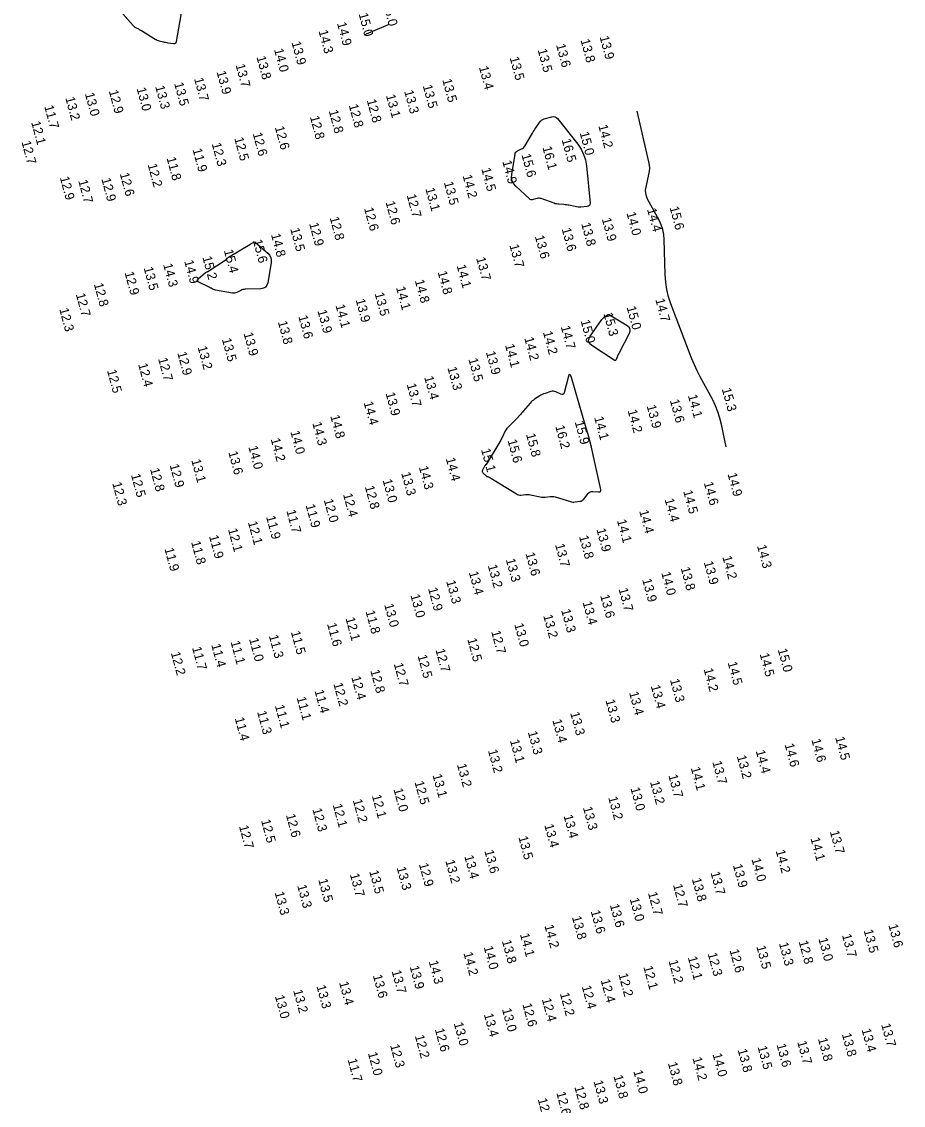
# Model space of a CAD drawing. Extents: x 988130 to 1132882, y 654656 to 841453.
# Drawn here: x 1034014 to 1034489, y 797866 to 798449 of the extents above; entities that cross this region are included whole.
import ezdxf

# ---------------------------------------------------------------- set-up
doc = ezdxf.new("R2010")
doc.units = 0
doc.layers.add('V-TOPO-MAJR', color=7, linetype='Continuous')
doc.layers.add('V-TOPO-SOUN', color=7, linetype='Continuous')

msp = doc.modelspace()

# ---------------------------------------------------------------- linework, layer by layer
at = {"layer": 'V-TOPO-MAJR'}
for points in [[(1034065.91, 798456.89), (1034074.31, 798447.37), (1034074.62, 798447.05), (1034074.94, 798446.77), (1034075.29, 798446.52), (1034075.67, 798446.3), (1034077.22, 798445.48), (1034077.61, 798445.27), (1034077.99, 798445.05), (1034078.37, 798444.83), (1034078.74, 798444.61), (1034086.16, 798440.06), (1034086.67, 798439.77), (1034087.21, 798439.52), (1034087.76, 798439.31), (1034088.34, 798439.15), (1034090.66, 798438.58), (1034091.24, 798438.44), (1034091.82, 798438.32), (1034092.41, 798438.2), (1034093, 798438.1), (1034096.05, 798437.6), (1034096.68, 798437.59), (1034097.17, 798437.78), (1034097.5, 798438.18), (1034097.7, 798438.78), (1034100.66, 798456.16)], [(1034198.77, 798442.28), (1034211.81, 798447.87)], [(1034393.74, 798220.43), (1034391.25, 798232.51), (1034390.42, 798235.93), (1034389.35, 798239.27), (1034388.04, 798242.52), (1034386.49, 798245.69), (1034379.82, 798258.18), (1034378.2, 798261.33), (1034376.69, 798264.52), (1034375.29, 798267.77), (1034373.98, 798271.05), (1034364.01, 798297.44), (1034362.74, 798301.28), (1034361.8, 798305.18), (1034361.18, 798309.15), (1034360.9, 798313.18), (1034360.35, 798332.09), (1034360.12, 798334.8), (1034359.58, 798337.42), (1034358.74, 798339.97), (1034357.59, 798342.43), (1034351.44, 798353.89), (1034350.77, 798355.44), (1034350.41, 798357.04), (1034350.35, 798358.67), (1034350.59, 798360.34), (1034352.16, 798367.11), (1034352.46, 798368.8), (1034352.56, 798370.5), (1034352.46, 798372.19), (1034352.16, 798373.88), (1034345.82, 798401.14)]]:
    msp.add_lwpolyline(points, dxfattribs=at)
for points in [[(1034320.14, 798350.36), (1034319.66, 798350.01), (1034318.94, 798349.85), (1034315.55, 798349.57), (1034314.76, 798349.54), (1034313.97, 798349.56), (1034313.19, 798349.64), (1034312.41, 798349.78), (1034309.07, 798350.51), (1034308.41, 798350.64), (1034307.74, 798350.75), (1034307.07, 798350.83), (1034306.39, 798350.88), (1034303.68, 798351.05), (1034303.01, 798351.12), (1034302.34, 798351.23), (1034301.69, 798351.39), (1034301.04, 798351.59), (1034294.03, 798354.09), (1034293.5, 798354.24), (1034292.97, 798354.3), (1034292.43, 798354.28), (1034291.89, 798354.17), (1034289.73, 798353.57), (1034289.2, 798353.48), (1034288.71, 798353.53), (1034288.25, 798353.71), (1034287.82, 798354.03), (1034280.39, 798360.85), (1034279.22, 798362.19), (1034278.47, 798363.67), (1034278.14, 798365.3), (1034278.24, 798367.07), (1034280.04, 798378.11), (1034280.19, 798378.67), (1034280.46, 798379.14), (1034280.84, 798379.53), (1034281.34, 798379.83), (1034283.56, 798380.85), (1034284.08, 798381.14), (1034284.54, 798381.5), (1034284.95, 798381.92), (1034285.29, 798382.42), (1034289.42, 798389.37), (1034289.86, 798390.11), (1034290.32, 798390.84), (1034290.78, 798391.57), (1034291.26, 798392.3), (1034293.17, 798395.18), (1034293.69, 798395.83), (1034294.3, 798396.37), (1034295, 798396.79), (1034295.79, 798397.09), (1034299.77, 798398.22), (1034300.67, 798398.36), (1034301.48, 798398.24), (1034302.21, 798397.86), (1034302.86, 798397.22), (1034313.79, 798383.41), (1034315.59, 798380.76), (1034316.98, 798377.95), (1034317.93, 798374.96), (1034318.46, 798371.8), (1034320.44, 798351.63), (1034320.4, 798350.9)], [(1034113.48, 798314.4), (1034113.58, 798314.46), (1034113.68, 798314.51), (1034114.08, 798314.69), (1034114.19, 798314.74), (1034114.28, 798314.8), (1034114.38, 798314.85), (1034114.48, 798314.91), (1034123.9, 798320.88), (1034124.07, 798320.99), (1034124.22, 798321.11), (1034124.37, 798321.25), (1034124.51, 798321.39), (1034125.06, 798321.99), (1034125.2, 798322.13), (1034125.35, 798322.27), (1034125.51, 798322.39), (1034125.68, 798322.5), (1034137.26, 798329.43), (1034137.52, 798329.59), (1034137.77, 798329.74), (1034138.03, 798329.89), (1034138.29, 798330.04), (1034139.34, 798330.63), (1034139.59, 798330.74), (1034139.84, 798330.75), (1034140.08, 798330.69), (1034140.31, 798330.53), (1034146.8, 798324.75), (1034147.79, 798323.65), (1034148.41, 798322.44), (1034148.69, 798321.09), (1034148.61, 798319.63), (1034146.82, 798308.83), (1034146.39, 798307.44), (1034145.62, 798306.43), (1034144.52, 798305.8), (1034143.08, 798305.56), (1034134.7, 798305.3), (1034134.08, 798305.25), (1034133.48, 798305.13), (1034132.9, 798304.94), (1034132.34, 798304.69), (1034130.12, 798303.54), (1034129.55, 798303.31), (1034128.97, 798303.17), (1034128.38, 798303.13), (1034127.77, 798303.19), (1034118.63, 798304.85), (1034118.33, 798304.91), (1034118.04, 798305), (1034117.76, 798305.11), (1034117.48, 798305.24), (1034116.39, 798305.8), (1034116.12, 798305.94), (1034115.84, 798306.08), (1034115.57, 798306.21), (1034115.29, 798306.35), (1034109.67, 798309.08), (1034109.06, 798309.49), (1034108.82, 798309.95), (1034108.94, 798310.45), (1034109.43, 798311), (1034113.3, 798314.27), (1034113.39, 798314.34)], [(1034335.65, 798270.23), (1034335.46, 798269.79), (1034335.27, 798269.35), (1034334.56, 798267.55), (1034334.35, 798267.19), (1034334.09, 798267.01), (1034333.77, 798267.01), (1034333.4, 798267.18), (1034321.38, 798275.05), (1034320.18, 798276.11), (1034319.62, 798277.29), (1034319.7, 798278.59), (1034320.42, 798280.02), (1034326.35, 798288.48), (1034326.52, 798288.71), (1034326.69, 798288.93), (1034326.88, 798289.15), (1034327.07, 798289.36), (1034327.85, 798290.17), (1034328.06, 798290.37), (1034328.27, 798290.55), (1034328.5, 798290.72), (1034328.74, 798290.86), (1034329.9, 798291.52), (1034330.18, 798291.64), (1034330.46, 798291.67), (1034330.73, 798291.63), (1034331, 798291.51), (1034339.95, 798286.21), (1034341.23, 798285.19), (1034341.9, 798284), (1034341.95, 798282.63), (1034341.39, 798281.09), (1034336.08, 798271.09), (1034335.86, 798270.67)], [(1034305.86, 798248.66), (1034305.37, 798248.59), (1034304.76, 798248.77), (1034302.06, 798250.01), (1034301.38, 798250.26), (1034300.69, 798250.37), (1034299.99, 798250.34), (1034299.29, 798250.18), (1034296.18, 798249.2), (1034295.44, 798248.94), (1034294.71, 798248.63), (1034294.01, 798248.27), (1034293.34, 798247.87), (1034290.58, 798246.1), (1034289.92, 798245.64), (1034289.3, 798245.14), (1034288.72, 798244.59), (1034288.18, 798243.99), (1034284.48, 798239.56), (1034284.03, 798239.04), (1034283.58, 798238.52), (1034283.12, 798238.01), (1034282.66, 798237.5), (1034280.78, 798235.49), (1034280.31, 798234.99), (1034279.83, 798234.49), (1034279.36, 798234), (1034278.88, 798233.5), (1034275.68, 798230.22), (1034275.3, 798229.78), (1034274.95, 798229.32), (1034274.65, 798228.83), (1034274.39, 798228.31), (1034273.43, 798226.18), (1034273.18, 798225.65), (1034272.92, 798225.13), (1034272.64, 798224.62), (1034272.35, 798224.11), (1034264.41, 798210.91), (1034264.35, 798210.82), (1034264.29, 798210.74), (1034264.23, 798210.66), (1034264.16, 798210.58), (1034263.87, 798210.29), (1034263.8, 798210.21), (1034263.73, 798210.13), (1034263.68, 798210.04), (1034263.62, 798209.95), (1034262.44, 798207.78), (1034262.3, 798207.4), (1034262.29, 798207.04), (1034262.42, 798206.71), (1034262.68, 798206.4), (1034264.82, 798204.49), (1034264.87, 798204.45), (1034264.93, 798204.42), (1034264.99, 798204.41), (1034265.06, 798204.4), (1034265.33, 798204.4), (1034265.4, 798204.4), (1034265.47, 798204.38), (1034265.53, 798204.37), (1034265.59, 798204.34), (1034266.11, 798204.07), (1034266.22, 798204.02), (1034266.32, 798203.96), (1034266.42, 798203.9), (1034266.53, 798203.84), (1034280.75, 798195.04), (1034281.32, 798194.75), (1034281.91, 798194.56), (1034282.53, 798194.47), (1034283.16, 798194.49), (1034285.76, 798194.75), (1034286.41, 798194.79), (1034287.06, 798194.78), (1034287.7, 798194.72), (1034288.34, 798194.61), (1034293.54, 798193.51), (1034294.22, 798193.4), (1034294.89, 798193.34), (1034295.57, 798193.33), (1034296.26, 798193.39), (1034298.99, 798193.71), (1034299.67, 798193.75), (1034300.34, 798193.72), (1034301.01, 798193.63), (1034301.67, 798193.46), (1034309.86, 798190.94), (1034310.48, 798190.78), (1034311.11, 798190.7), (1034311.75, 798190.68), (1034312.39, 798190.73), (1034314.96, 798191.09), (1034315.57, 798191.23), (1034316.13, 798191.48), (1034316.62, 798191.83), (1034317.05, 798192.29), (1034319.47, 798195.32), (1034319.98, 798195.84), (1034320.57, 798196.19), (1034321.22, 798196.38), (1034321.95, 798196.4), (1034325.02, 798196.15), (1034325.67, 798196.19), (1034326.08, 798196.44), (1034326.27, 798196.88), (1034326.22, 798197.53), (1034321.95, 798216.82), (1034321.15, 798220.27), (1034320.3, 798223.72), (1034319.39, 798227.14), (1034318.42, 798230.56), (1034310.46, 798257.82), (1034309.99, 798259.02), (1034309.54, 798259.41), (1034309.1, 798259.01), (1034308.67, 798257.8), (1034306.49, 798249.58), (1034306.24, 798248.99)]]:
    msp.add_lwpolyline(points, close=True, dxfattribs=at)

# ---------------------------------------------------------------- texts
at = {"layer": 'V-TOPO-SOUN'}
for s, p in [('15.0 ', (1034208.79, 798459.14)), ('15.0 ', (1034195.75, 798453.55)), ('14.9 ', (1034184.09, 798448.55)), ('14.3 ', (1034174.15, 798444.37)), ('13.9 ', (1034159.59, 798438.21)), ('13.6 ', (1034302.1, 798436.89)), ('13.8 ', (1034315.26, 798439.49)), ('13.9 ', (1034325.55, 798441.18)), ('13.8 ', (1034140.71, 798430.37)), ('14.0 ', (1034150.18, 798434.39)), ('13.5 ', (1034277.11, 798429.95)), ('13.5 ', (1034292.16, 798434.23)), ('13.7 ', (1034129.48, 798426.08)), ('13.4 ', (1034260.55, 798424.92)), ('13.7 ', (1034107.11, 798418.69)), ('13.9 ', (1034119.22, 798422.36)), ('13.0 ', (1034076.17, 798413.41)), ('13.3 ', (1034086.16, 798414.46)), ('13.5 ', (1034096.37, 798416.16)), ('13.5 ', (1034230.3, 798414.87)), ('13.5 ', (1034240.81, 798418.1)), ('13.2 ', (1034037.76, 798408.35)), ('13.0 ', (1034048.31, 798410.65)), ('12.9 ', (1034061.18, 798412.04)), ('12.8 ', (1034200.12, 798407.08)), ('13.1 ', (1034210.46, 798409.7)), ('13.3 ', (1034220.28, 798411.96)), ('11.7 ', (1034026.41, 798403.83)), ('12.8 ', (1034179.66, 798401.34)), ('12.8 ', (1034190.42, 798404.44)), ('12.1 ', (1034019.37, 798395.24)), ('12.8 ', (1034169.51, 798398.14)), ('12.6 ', (1034138.7, 798389.14)), ('12.6 ', (1034150.61, 798392.58)), ('15.0 ', (1034314.81, 798389.56)), ('14.2 ', (1034324.85, 798393.38)), ('12.7 ', (1034014.15, 798384.63)), ('12.3 ', (1034116.63, 798383.64)), ('12.5 ', (1034128.75, 798386.61)), ('16.5 ', (1034305.1, 798385.82)), ('11.9 ', (1034106.28, 798380.6)), ('15.6 ', (1034283.46, 798377.71)), ('16.1 ', (1034294.74, 798381.72)), ('12.2 ', (1034082.1, 798372.38)), ('11.8 ', (1034092.29, 798375.96)), ('14.9 ', (1034273.14, 798374.14)), ('12.6 ', (1034067.09, 798367.52)), ('14.2 ', (1034251.76, 798366.44)), ('14.5 ', (1034261.81, 798370.15)), ('12.9 ', (1034034.8, 798365.48)), ('12.7 ', (1034044.73, 798363.7)), ('12.9 ', (1034057.18, 798364.69)), ('13.5 ', (1034241.67, 798362.75)), ('12.7 ', (1034221.63, 798355.93)), ('13.1 ', (1034231.69, 798359.47)), ('12.6 ', (1034198.68, 798348.82)), ('12.6 ', (1034210.26, 798352.2)), ('14.4 ', (1034351.11, 798348.35)), ('15.6 ', (1034363.23, 798349.36)), ('12.8 ', (1034180.15, 798343.8)), ('13.9 ', (1034326.73, 798343.23)), ('14.0 ', (1034340.01, 798346.34)), ('13.5 ', (1034158.92, 798337.79)), ('12.9 ', (1034169.09, 798340.65)), ('13.6 ', (1034305.11, 798337.82)), ('13.8 ', (1034315.62, 798340.63)), ('15.6 ', (1034138.78, 798331.54)), ('14.8 ', (1034148.54, 798334.76)), ('13.6 ', (1034290.67, 798333.8)), ('15.4 ', (1034123.15, 798326.14)), ('13.7 ', (1034276.99, 798328.97)), ('14.9 ', (1034101.8, 798320.42)), ('15.2 ', (1034111.59, 798322.54)), ('13.7 ', (1034259.06, 798322.04)), ('12.9 ', (1034069.68, 798314.25)), ('13.5 ', (1034079.95, 798316.8)), ('14.3 ', (1034090.45, 798318.63)), ('14.8 ', (1034238.28, 798314.59)), ('14.1 ', (1034248.52, 798318.03)), ('12.8 ', (1034053.12, 798308.09)), ('14.8 ', (1034226.02, 798309.95)), ('12.7 ', (1034043.42, 798302.59)), ('13.5 ', (1034204.37, 798303.01)), ('14.1 ', (1034215.88, 798306.23)), ('14.1 ', (1034183.28, 798296.6)), ('13.9 ', (1034194.14, 798299.59)), ('14.7 ', (1034355.56, 798299.8)), ('12.3 ', (1034034.49, 798294.63)), ('13.6 ', (1034163.27, 798290.71)), ('13.9 ', (1034173.56, 798293.69)), ('15.3 ', (1034327.63, 798292.16)), ('15.0 ', (1034340.1, 798295.61)), ('13.8 ', (1034152.26, 798287.71)), ('14.7 ', (1034304.62, 798285.11)), ('15.0 ', (1034315.32, 798288.31)), ('13.5 ', (1034122.09, 798278.44)), ('13.9 ', (1034133.78, 798281.51)), ('14.2 ', (1034284.97, 798278.99)), ('14.2 ', (1034295.03, 798282.18)), ('13.2 ', (1034109.03, 798274.13)), ('14.1 ', (1034274.59, 798275.26)), ('12.7 ', (1034087.75, 798267.89)), ('12.9 ', (1034098.08, 798271.06)), ('13.5 ', (1034254.88, 798267.65)), ('13.9 ', (1034264.33, 798271.39)), ('12.5 ', (1034060.23, 798261.47)), ('12.4 ', (1034076.99, 798264.89)), ('13.3 ', (1034243.58, 798263)), ('13.4 ', (1034231.06, 798257.97)), ('13.9 ', (1034210.26, 798249.26)), ('13.7 ', (1034221.65, 798254.04)), ('15.3 ', (1034391.37, 798251.6)), ('14.4 ', (1034198.45, 798244.3)), ('13.6 ', (1034363.4, 798245.47)), ('14.1 ', (1034373.1, 798248.05)), ('14.2 ', (1034340.66, 798239.96)), ('13.9 ', (1034350.87, 798242.47)), ('14.3 ', (1034170.78, 798233.25)), ('14.8 ', (1034180.46, 798237.05)), ('16.2 ', (1034301.67, 798231.49)), ('15.9 ', (1034312.15, 798233.81)), ('14.1 ', (1034322.63, 798236.22)), ('14.0 ', (1034158.95, 798228.57)), ('15.8 ', (1034285.9, 798227.12)), ('14.0 ', (1034136.33, 798220.44)), ('14.2 ', (1034148.38, 798224.58)), ('15.6 ', (1034275.95, 798223.88)), ('13.6 ', (1034125.56, 798217.53)), ('14.4 ', (1034242.7, 798214.09)), ('15.1 ', (1034261.71, 798218.96)), ('12.8 ', (1034083.37, 798208.47)), ('12.9 ', (1034093.94, 798210.61)), ('13.1 ', (1034105.62, 798213.23)), ('14.3 ', (1034228.18, 798209.58)), ('12.5 ', (1034073.12, 798205.38)), ('13.0 ', (1034208.67, 798202.48)), ('13.3 ', (1034218.69, 798206.29)), ('14.9 ', (1034394.47, 798205.83)), ('12.3 ', (1034063.04, 798200.86)), ('12.8 ', (1034199.09, 798198.98)), ('14.5 ', (1034370.59, 798196.49)), ('14.6 ', (1034381.69, 798201.03)), ('12.0 ', (1034176.98, 798191.81)), ('12.4 ', (1034187.36, 798194.84)), ('14.4 ', (1034360.58, 798192.11)), ('11.7 ', (1034156.82, 798186)), ('11.9 ', (1034167.19, 798188.98)), ('14.4 ', (1034346.86, 798185.89)), ('12.1 ', (1034136.12, 798179.81)), ('11.9 ', (1034145.88, 798182.78)), ('14.1 ', (1034334.91, 798180.79)), ('12.1 ', (1034125.39, 798175.99)), ('13.9 ', (1034323.82, 798176)), ('11.8 ', (1034105.51, 798169.15)), ('11.9 ', (1034115.16, 798172.34)), ('13.7 ', (1034301.57, 798167.73)), ('13.8 ', (1034314.49, 798172.16)), ('11.9 ', (1034091.16, 798165.54)), ('13.6 ', (1034285.6, 798163.04)), ('14.3 ', (1034410.35, 798167.1)), ('13.2 ', (1034265.33, 798156.48)), ('13.3 ', (1034275.02, 798159.75)), ('13.9 ', (1034381.69, 798158.29)), ('14.2 ', (1034391.67, 798161.17)), ('13.4 ', (1034255.12, 798152.84)), ('14.0 ', (1034358.76, 798152.55)), ('13.8 ', (1034369.19, 798155.16)), ('12.9 ', (1034233.16, 798144.11)), ('13.3 ', (1034242.92, 798148.01)), ('13.9 ', (1034348.49, 798148.93)), ('13.0 ', (1034223.66, 798140.51)), ('13.6 ', (1034325.84, 798140.34)), ('13.7 ', (1034335.75, 798143.88)), ('13.0 ', (1034209.51, 798135.43)), ('13.3 ', (1034304.84, 798132.48)), ('13.4 ', (1034316.4, 798136.68)), ('12.1 ', (1034188.69, 798128.08)), ('11.8 ', (1034199.47, 798131.82)), ('13.2 ', (1034295.16, 798129.52)), ('11.5 ', (1034159.26, 798120.71)), ('11.6 ', (1034178.75, 798125.03)), ('12.7 ', (1034267.15, 798120.92)), ('13.0 ', (1034279.57, 798124.87)), ('11.1 ', (1034126.77, 798115.39)), ('11.0 ', (1034136.73, 798116.94)), ('11.3 ', (1034147.38, 798118.66)), ('12.5 ', (1034254.3, 798116.86)), ('12.2 ', (1034094.6, 798109.48)), ('11.7 ', (1034106.03, 798112.24)), ('11.4 ', (1034116.37, 798113.82)), ('12.7 ', (1034237.14, 798111.14)), ('15.0 ', (1034421.52, 798111.26)), ('12.7 ', (1034214.69, 798103.5)), ('12.5 ', (1034227.52, 798107.92)), ('14.5 ', (1034394.54, 798104.21)), ('14.5 ', (1034411.78, 798108.77)), ('12.8 ', (1034202.05, 798099.89)), ('14.2 ', (1034381.59, 798100.65)), ('12.2 ', (1034182.15, 798092.83)), ('12.4 ', (1034191.81, 798096.36)), ('13.4 ', (1034353.11, 798091.6)), ('13.3 ', (1034363.45, 798094.95)), ('11.4 ', (1034171.98, 798089.09)), ('13.4 ', (1034341.42, 798088.07)), ('11.1 ', (1034150.65, 798080.98)), ('11.1 ', (1034162.35, 798085.31)), ('13.3 ', (1034328.72, 798083.87)), ('11.4 ', (1034129.03, 798074.23)), ('11.3 ', (1034141.06, 798077.68)), ('13.3 ', (1034309.7, 798077.12)), ('13.4 ', (1034300.11, 798073.15)), ('13.1 ', (1034277.24, 798062.28)), ('13.3 ', (1034286.88, 798066.79)), ('14.6 ', (1034439.61, 798062.67)), ('14.5 ', (1034452.46, 798063.84)), ('13.2 ', (1034265.42, 798056.9)), ('14.4 ', (1034409.65, 798056.6)), ('14.6 ', (1034425.2, 798060.14)), ('13.7 ', (1034386.28, 798050.72)), ('13.2 ', (1034399.46, 798053.77)), ('13.2 ', (1034248.73, 798049.23)), ('14.1 ', (1034374.68, 798047.5)), ('12.5 ', (1034225.87, 798039.88)), ('13.1 ', (1034235.56, 798043.65)), ('13.2 ', (1034352.72, 798039.98)), ('13.7 ', (1034362.59, 798043.48)), ('12.0 ', (1034214.52, 798036.02)), ('13.0 ', (1034342.17, 798036.54)), ('12.1 ', (1034181.81, 798027.6)), ('12.2 ', (1034192.62, 798030.12)), ('12.1 ', (1034202.88, 798032.54)), ('13.2 ', (1034330.19, 798031.59)), ('12.6 ', (1034156.59, 798022.18)), ('12.3 ', (1034170.85, 798025.28)), ('13.4 ', (1034306.1, 798021.72)), ('13.3 ', (1034316.56, 798026.11)), ('12.7 ', (1034131.33, 798016.08)), ('12.5 ', (1034143.17, 798019.23)), ('13.4 ', (1034295.75, 798016.73)), ('13.5 ', (1034281.79, 798010.23)), ('13.7 ', (1034449.57, 798013.24)), ('14.1 ', (1034439.15, 798009.54)), ('13.4 ', (1034252.66, 797999.92)), ('13.6 ', (1034263.47, 798002.8)), ('14.0 ', (1034407.34, 797998.42)), ('14.2 ', (1034420.4, 798002.85)), ('13.3 ', (1034216.24, 797993.78)), ('12.9 ', (1034228.21, 797995.72)), ('13.2 ', (1034242.46, 797997.46)), ('13.9 ', (1034397.36, 797995.13)), ('13.5 ', (1034174, 797987.3)), ('13.7 ', (1034191.04, 797990.16)), ('13.5 ', (1034201.44, 797991.84)), ('13.8 ', (1034375.25, 797987.68)), ('13.7 ', (1034385.29, 797991.12)), ('13.3 ', (1034162.65, 797984.09)), ('12.7 ', (1034365.08, 797984.47)), ('13.3 ', (1034150.54, 797980.36)), ('13.0 ', (1034341.74, 797977)), ('12.7 ', (1034351.6, 797980.15)), ('13.6 ', (1034320.76, 797970.34)), ('13.6 ', (1034331.06, 797973.7)), ('13.8 ', (1034310.63, 797967.18)), ('14.1 ', (1034282.65, 797957.9)), ('14.2 ', (1034295.81, 797962.52)), ('13.7 ', (1034456.1, 797957.5)), ('13.5 ', (1034467.79, 797959.98)), ('13.6 ', (1034481.1, 797962.84)), ('13.8 ', (1034272.91, 797954.3)), ('13.3 ', (1034422.16, 797953.04)), ('12.8 ', (1034432.78, 797953.97)), ('13.0 ', (1034443.4, 797955.54)), ('14.2 ', (1034252.2, 797947.77)), ('14.0 ', (1034263.11, 797951.06)), ('12.3 ', (1034383.78, 797947.46)), ('12.6 ', (1034395.54, 797949.32)), ('13.5 ', (1034409.99, 797951.32)), ('13.9 ', (1034223.25, 797940.47)), ('14.3 ', (1034233.49, 797943.22)), ('12.1 ', (1034349.12, 797940.31)), ('12.2 ', (1034362.67, 797943.56)), ('12.1 ', (1034373.06, 797945.47)), ('13.6 ', (1034203.42, 797935.66)), ('13.7 ', (1034213.52, 797938.04)), ('12.2 ', (1034335.68, 797936.37)), ('13.3 ', (1034173.01, 797930.01)), ('13.4 ', (1034185.23, 797931.92)), ('12.4 ', (1034315.95, 797929.78)), ('12.4 ', (1034326.12, 797933.2)), ('13.0 ', (1034150.64, 797924.61)), ('13.2 ', (1034160.49, 797927.59)), ('12.4 ', (1034294.43, 797922.97)), ('12.2 ', (1034304.15, 797925.98)), ('13.0 ', (1034272.98, 797917.53)), ('12.6 ', (1034283.96, 797920.2)), ('13.4 ', (1034263.2, 797914.78)), ('12.6 ', (1034236.78, 797906.75)), ('13.0 ', (1034247, 797909.95)), ('13.4 ', (1034466.66, 797906.62)), ('13.7 ', (1034477.24, 797909.33)), ('12.2 ', (1034226.04, 797903.18)), ('13.7 ', (1034432.01, 797899.94)), ('13.8 ', (1034443.17, 797901.61)), ('13.8 ', (1034456.05, 797904.12)), ('12.0 ', (1034200.74, 797893.9)), ('12.3 ', (1034212.68, 797898.15)), ('14.0 ', (1034386.39, 797893.3)), ('13.8 ', (1034399.9, 797895.67)), ('13.5 ', (1034410.65, 797897.26)), ('13.6 ', (1034420.83, 797898.46)), ('11.7 ', (1034189.81, 797890.45)), ('13.8 ', (1034362.32, 797888.55)), ('14.2 ', (1034375.57, 797891.21)), ('13.8 ', (1034332.99, 797881.52)), ('14.0 ', (1034343.7, 797884.2)), ('12.8 ', (1034311.96, 797875.66)), ('13.3 ', (1034322.27, 797878.71)), ('12.6 ', (1034302.22, 797872.56)), ('12.0 ', (1034292.21, 797869.08))]:
    msp.add_text(s, height=5, rotation=285, dxfattribs=at).set_placement(p)

doc.saveas('drawing.dxf')
